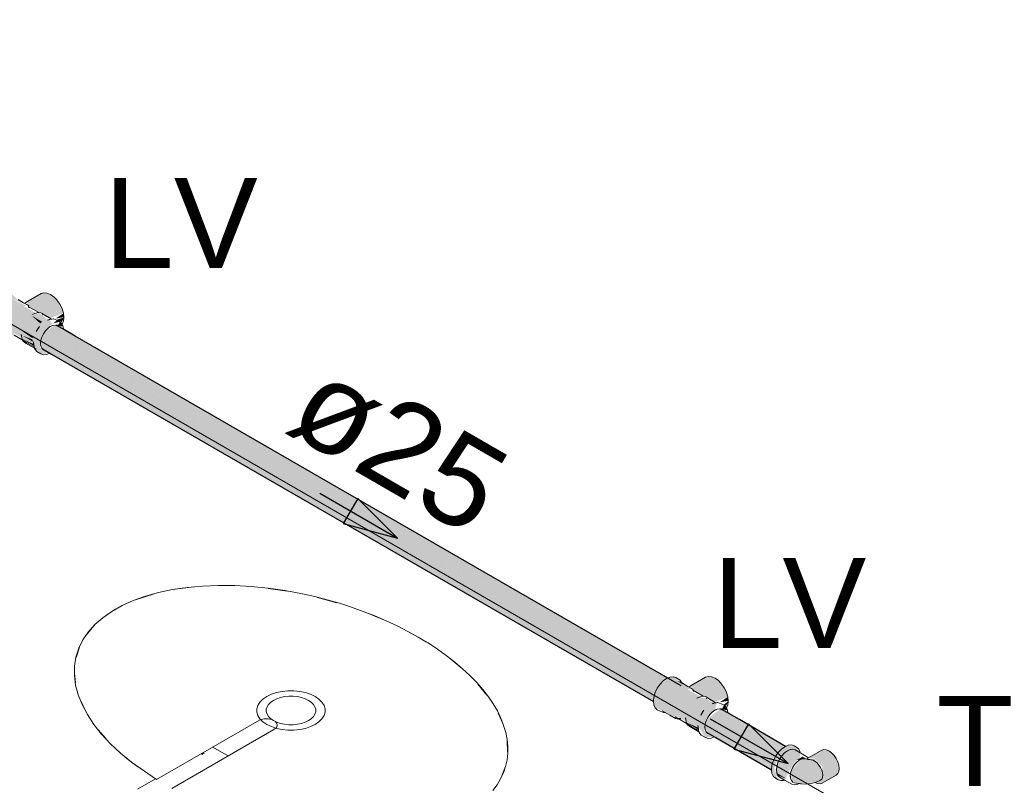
# Model space of a CAD drawing. Header units: millimetres. Extents: x 567 to 934, y -1 to 364.
# Tile 951 of 1056: x 734.47 to 736.66, y 187.96 to 189.66. Entities that reach past the tile are written whole.
import ezdxf

# ---------------------------------------------------------------- set-up
doc = ezdxf.new("R2010")
doc.units = ezdxf.units.MM
doc.header["$MEASUREMENT"] = 0
doc.linetypes.add('NULL', pattern=[0])
for name, color, linetype, lineweight in [('AF-Condutos', 140, 'Continuous', 25), ('AF-Peça de utilização', 152, 'Continuous', 18), ('AF-Sentido conduto', 140, 'Continuous', 30), ('AF-Textos conduto', 7, 'Continuous', 9), ('Textos', 7, 'Continuous', 9)]:
    doc.layers.add(name, color=color, linetype=linetype, lineweight=lineweight)
doc.layers.add('ARQ FINA', color=8, linetype='Continuous')
doc.styles.add('Arial', font='arial.ttf')

msp = doc.modelspace()

# ---------------------------------------------------------------- hatches: boundary and pattern name
at = {"layer": 'AF-Condutos', "linetype": 'Continuous'}
for points in [[(734.5269, 188.9654), (734.5205, 188.9548), (735.8855, 188.1668), (735.8855, 188.167), (734.5399, 188.958), (735.8921, 188.1776), (734.5401, 188.9582)], [(734.5509, 188.9781), (734.5272, 188.9657), (735.8921, 188.1776), (735.8922, 188.1778), (734.5486, 188.9661), (735.8997, 188.1863), (735.8998, 188.1864), (734.5591, 188.9694), (735.9324, 188.1767), (734.5931, 188.9536), (735.9402, 188.176)], [(735.8985, 188.187), (734.5486, 188.9661), (735.8919, 188.178)], [(735.9054, 188.1923), (734.5548, 188.9718), (735.8997, 188.1865)], [(735.8787, 188.1414), (735.8782, 188.1468), (734.4996, 188.9428)], [(735.8793, 188.1462), (735.8793, 188.1464), (734.5167, 188.9432), (734.5166, 188.9329)], [(735.8811, 188.1556), (735.8811, 188.1558), (734.5204, 188.9547), (734.5167, 188.9433)], [(735.8803, 188.156), (734.5167, 188.9433), (734.5167, 188.9432)], [(735.8785, 188.1469), (735.8811, 188.1556), (734.5167, 188.9432)], [(735.8846, 188.1673), (734.5205, 188.9548), (734.5204, 188.9547)], [(735.8804, 188.1562), (735.8855, 188.1668), (734.5204, 188.9547)], [(735.891, 188.1783), (734.5399, 188.958), (735.885, 188.1673)], [(735.9095, 188.1937), (734.5931, 188.9536), (735.9063, 188.1918)], [(734.52, 188.9257), (735.8789, 188.1412), (735.8789, 188.1413), (734.5167, 188.9329)], [(736.0282, 188.1252), (735.9978, 188.1019), (736.1482, 188.0151), (736.1483, 188.0155), (736.0157, 188.1037), (736.1548, 188.0259), (736.155, 188.0263), (736.0321, 188.107), (736.1624, 188.0345), (736.0416, 188.1116), (736.1693, 188.0398), (736.074, 188.0974), (736.1727, 188.0417)], [(736.0321, 188.107), (736.1548, 188.0264), (736.1624, 188.0345)], [(736.1681, 188.0405), (736.0448, 188.1095), (736.1626, 188.0349)], [(736.1429, 188.0044), (735.994, 188.0904), (735.9939, 188.0894), (736.1412, 187.9955)], [(736.1419, 187.9948), (735.9939, 188.0894), (735.9939, 188.08)], [(736.1438, 188.0043), (735.9973, 188.1008), (735.994, 188.0904), (736.1437, 188.0039)], [(736.1472, 188.0156), (735.9978, 188.1019), (735.9973, 188.1008), (736.1432, 188.0048)], [(736.0157, 188.1037), (736.1479, 188.0158), (736.1548, 188.0259)], [(736.074, 188.0974), (736.1692, 188.0402), (736.1726, 188.0416)], [(736.1407, 187.9952), (735.9939, 188.08), (735.994, 188.0795)], [(735.994, 188.0795), (736.1413, 187.99), (736.1502, 187.9898)], [(735.9973, 188.0728), (736.1413, 187.9896), (735.994, 188.0795)]]:
    msp.add_hatch(color=151, dxfattribs=at).paths.add_polyline_path(points)
at = {"layer": 'AF-Peça de utilização', "linetype": 'Continuous'}
for points in [[(734.4639, 189.0356), (734.4515, 189.0476), (734.4383, 189.0488), (734.4161, 189.0326), (734.4054, 189.014), (734.4015, 188.9949), (734.4054, 188.9802), (734.4244, 188.9725), (734.4749, 188.9456), (734.4463, 188.9661), (734.4686, 188.9596), (734.4995, 188.9457), (734.4744, 188.9655), (734.4996, 188.9533), (734.4982, 188.9486), (734.5025, 188.927), (734.517, 188.9141), (734.537, 188.9159), (734.5142, 188.9291), (734.5224, 188.9588), (734.5427, 188.9828), (734.5127, 189.0049), (734.4958, 188.9997), (734.5209, 188.9848), (734.5151, 188.9822), (734.4958, 188.9997), (734.4982, 189.0019), (734.4781, 189.0211), (734.4851, 189.021), (734.446, 189.0387), (734.4848, 189.0238)], [(734.5237, 189.0502), (734.5176, 189.0483), (734.4856, 189.0298), (734.4908, 189.0188), (734.5304, 188.9976), (734.5641, 189.0145), (734.5532, 189.0332), (734.5385, 189.0463)], [(734.5058, 189.0049), (734.4781, 189.0211), (734.4974, 189.0027)], [(734.567, 189.0045), (734.5641, 189.0145), (734.5319, 188.9982), (734.5374, 188.9936)], [(734.5679, 188.9958), (734.567, 189.0045), (734.5496, 188.9929)], [(734.5201, 188.9853), (734.4958, 188.9997), (734.5151, 188.9822)], [(734.5584, 188.9858), (734.5524, 188.9891), (734.5443, 188.9819)], [(734.5632, 188.9849), (734.568, 188.9951), (734.5511, 188.9898)], [(734.566, 188.975), (734.5593, 188.985), (734.5534, 188.9767)], [(734.4741, 188.95), (734.473, 188.9583), (734.4463, 188.9661)], [(734.4996, 188.9532), (734.4744, 188.9655), (734.4982, 188.9486)], [(734.4978, 188.9464), (734.4733, 188.9563), (734.4996, 188.9411)], [(734.4733, 188.9563), (734.501, 188.936), (734.5002, 188.9408)], [(734.4745, 188.9483), (734.5012, 188.9358), (734.4733, 188.9563)], [(734.4757, 188.9475), (734.5018, 188.9312), (734.501, 188.9359)], [(734.4793, 188.9413), (734.4934, 188.935), (734.4757, 188.9475)], [(734.4775, 188.9422), (734.5022, 188.9289), (734.5018, 188.9311)], [(735.9412, 188.1827), (735.9288, 188.1947), (735.9156, 188.1958), (735.8934, 188.1796), (735.8827, 188.1611), (735.8788, 188.1419), (735.8827, 188.1273), (735.9017, 188.1196), (735.9522, 188.0927), (735.9236, 188.1132), (735.9459, 188.1066), (735.9769, 188.0882), (735.9943, 188.0612), (736.0143, 188.063), (735.9915, 188.0762), (735.9997, 188.1059), (736.015, 188.1221), (736.0195, 188.137), (735.9808, 188.1511), (735.9755, 188.149), (735.9554, 188.1682), (735.9624, 188.1681), (735.9881, 188.1533)], [(736.001, 188.1973), (735.9949, 188.1954), (735.9629, 188.1769), (735.9681, 188.1659), (736.0077, 188.1446), (736.0413, 188.1615), (736.0305, 188.1803), (736.0158, 188.1933)], [(735.9831, 188.152), (735.9554, 188.1682), (735.9747, 188.1497)], [(736.0135, 188.137), (735.9947, 188.1489), (735.9809, 188.1511), (736.0091, 188.1363)], [(736.0176, 188.1412), (736.0443, 188.1516), (736.0413, 188.1615), (736.0092, 188.1453), (736.0228, 188.1394)], [(736.0452, 188.1429), (736.0443, 188.1516), (736.0268, 188.14)], [(736.0433, 188.1221), (736.0357, 188.1329), (736.0305, 188.1239)], [(736.0405, 188.132), (736.0453, 188.1422), (736.0351, 188.1341)], [(735.9514, 188.0971), (735.9503, 188.1053), (735.9236, 188.1132)], [(735.9506, 188.1034), (735.9783, 188.0831), (735.9777, 188.0877)], [(735.9518, 188.0953), (735.9785, 188.0829), (735.9506, 188.1034)], [(735.953, 188.0946), (735.9791, 188.0782), (735.9783, 188.083)], [(735.9566, 188.0884), (735.9707, 188.082), (735.953, 188.0946)], [(735.9548, 188.0893), (735.9795, 188.0759), (735.9791, 188.0782)], [(736.2051, 188.0287), (736.1914, 188.0414), (736.1784, 188.0441), (736.1561, 188.0278), (736.1453, 188.0091), (736.1414, 187.9899), (736.1453, 187.9751), (736.162, 187.9655), (736.1482, 187.9782), (736.1482, 187.9958), (736.1559, 188.0155), (736.1482, 187.9782), (736.1691, 187.9662), (736.1917, 188.0052), (736.204, 188.0161)], [(736.2399, 187.9619), (736.2494, 187.9584), (736.285, 187.9778), (736.2909, 187.9861), (736.2887, 188.0073), (736.2749, 188.0275), (736.2577, 188.0348), (736.2232, 188.0161), (736.238, 188.0139), (736.2541, 187.9969), (736.2543, 187.9888), (736.238, 188.0139), (736.2078, 188.0136), (736.1857, 187.9887), (736.1857, 187.9655), (736.2012, 187.9591)], [(736.2193, 188.0136), (736.2104, 188.0188), (736.1977, 188.0114)], [(736.1761, 187.969), (736.1529, 187.9824), (736.1554, 187.977)]]:
    msp.add_hatch(color=161, dxfattribs=at).paths.add_polyline_path(points)

# ---------------------------------------------------------------- linework, layer by layer
at = {"layer": 'AF-Condutos'}
for p, q in [((734.5544, 188.9761), (734.5509, 188.9781)), ((734.5668, 188.969), (734.5544, 188.9761)), ((734.5695, 188.9674), (734.5668, 188.969)), ((734.5927, 188.954), (734.5695, 188.9674)), ((735.9402, 188.176), (734.5927, 188.954)), ((734.52, 188.9257), (734.537, 188.9159)), ((734.537, 188.9159), (734.5403, 188.914)), ((734.5403, 188.914), (735.8789, 188.1412)), ((736.0317, 188.1232), (736.0282, 188.1252)), ((736.0348, 188.1214), (736.0317, 188.1232)), ((736.0378, 188.1196), (736.0348, 188.1214)), ((736.0422, 188.1171), (736.0378, 188.1196)), ((736.0441, 188.116), (736.0422, 188.1171)), ((736.0468, 188.1145), (736.0441, 188.116)), ((736.07, 188.1011), (736.0468, 188.1145)), ((736.1728, 188.0417), (736.07, 188.1011)), ((735.9973, 188.0728), (736.0143, 188.063)), ((736.0143, 188.063), (736.0176, 188.0611)), ((736.0176, 188.0611), (736.1413, 187.9896)), ((736.1413, 187.9896), (736.1414, 187.9896))]:
    msp.add_line(p, q, dxfattribs=at)
at = {"layer": 'AF-Peça de utilização'}
for p, q in [((734.5176, 189.0483), (734.4856, 189.0298)), ((734.5237, 189.0502), (734.5176, 189.0483)), ((734.5308, 189.0495), (734.5237, 189.0502)), ((734.5385, 189.0463), (734.5308, 189.0495)), ((734.5461, 189.0407), (734.5385, 189.0463)), ((734.4778, 189.0279), (734.466, 189.0349)), ((734.4758, 189.029), (734.4663, 189.0343)), ((734.4778, 189.0279), (734.4758, 189.029)), ((734.481, 189.0261), (734.4778, 189.0279)), ((734.482, 189.027), (734.481, 189.0261)), ((734.4853, 189.0237), (734.481, 189.0261)), ((734.4856, 189.0298), (734.482, 189.027)), ((734.5504, 189.0362), (734.5461, 189.0407)), ((734.5519, 189.0346), (734.5504, 189.0362)), ((734.5532, 189.0332), (734.5519, 189.0346)), ((734.5594, 189.0242), (734.5532, 189.0332)), ((734.4877, 189.0225), (734.4853, 189.0237)), ((734.4898, 189.0209), (734.4877, 189.0225)), ((734.4888, 189.0194), (734.4917, 189.0167)), ((734.5119, 189.006), (734.4888, 189.0194)), ((734.4982, 189.0019), (734.5058, 189.0049)), ((734.5033, 189.0043), (734.4982, 189.0019)), ((734.5058, 189.0049), (734.5033, 189.0043)), ((734.5058, 189.0049), (734.506, 189.005)), ((734.506, 189.005), (734.5058, 189.0049)), ((734.51, 189.0061), (734.506, 189.005)), ((734.506, 189.005), (734.506, 189.005)), ((734.5105, 189.0062), (734.51, 189.0061)), ((734.5119, 189.006), (734.5105, 189.0062)), ((734.517, 189.0054), (734.5119, 189.006)), ((734.5184, 189.0048), (734.517, 189.0054)), ((734.5194, 189.0043), (734.5184, 189.0048)), ((734.5216, 189.0029), (734.5194, 189.0043)), ((734.5215, 189.0026), (734.5304, 188.9975)), ((734.5217, 189.0029), (734.5216, 189.0029)), ((734.5302, 188.9976), (734.5217, 189.0029)), ((734.5641, 189.0145), (734.5594, 189.0242)), ((734.567, 189.0045), (734.5641, 189.0145)), ((734.5679, 188.9958), (734.567, 189.0045)), ((734.5196, 189.0006), (734.5205, 189.0016)), ((734.5318, 188.9967), (734.5302, 188.9976)), ((734.5338, 188.9956), (734.5318, 188.9967)), ((734.5324, 188.9963), (734.5318, 188.9967)), ((734.5351, 188.9907), (734.5318, 188.9892)), ((734.5318, 188.9892), (734.5362, 188.9899)), ((734.5339, 188.9954), (734.5324, 188.9963)), ((734.5379, 188.9932), (734.5338, 188.9956)), ((734.5403, 188.9915), (734.5339, 188.9954)), ((734.5365, 188.9909), (734.5351, 188.9907)), ((734.5383, 188.9912), (734.5365, 188.9909)), ((734.5409, 188.9916), (734.5379, 188.9932)), ((734.538, 188.9929), (734.5403, 188.9915)), ((734.5388, 188.9912), (734.5383, 188.9912)), ((734.5399, 188.9914), (734.5388, 188.9912)), ((734.5403, 188.9915), (734.5399, 188.9914)), ((734.5409, 188.9916), (734.5403, 188.9915)), ((734.5403, 188.9915), (734.5403, 188.9915)), ((734.5443, 188.9921), (734.5409, 188.9916)), ((734.5446, 188.9922), (734.5443, 188.9921)), ((734.5485, 188.9906), (734.5446, 188.9922)), ((734.5524, 188.9891), (734.5485, 188.9906)), ((734.5584, 188.9858), (734.5524, 188.9891)), ((734.5593, 188.985), (734.5584, 188.9858)), ((734.5631, 188.9815), (734.5593, 188.985)), ((734.5637, 188.9801), (734.5631, 188.9815)), ((734.5641, 188.9805), (734.5659, 188.9844)), ((734.5641, 188.9804), (734.5641, 188.9805)), ((734.5659, 188.9844), (734.567, 188.9869)), ((734.567, 188.9869), (734.568, 188.9951)), ((734.568, 188.9951), (734.5679, 188.9958)), ((734.5066, 188.9641), (734.5138, 188.9751)), ((734.5102, 188.9696), (734.5066, 188.9641)), ((734.5138, 188.9751), (734.5102, 188.9696)), ((734.519, 188.9517), (734.5224, 188.9588)), ((734.5224, 188.9588), (734.5269, 188.9654)), ((734.5269, 188.9654), (734.5321, 188.9709)), ((734.5321, 188.9709), (734.5377, 188.975)), ((734.5377, 188.975), (734.5399, 188.9759)), ((734.5399, 188.9759), (734.5411, 188.9764)), ((734.5411, 188.9764), (734.5433, 188.9774)), ((734.5433, 188.9774), (734.5486, 188.9779)), ((734.5486, 188.9779), (734.5531, 188.9765)), ((734.5637, 188.9801), (734.5641, 188.9804)), ((734.5638, 188.9799), (734.5637, 188.9801)), ((734.566, 188.975), (734.5638, 188.9799)), ((734.5668, 188.969), (734.566, 188.975)), ((734.4576, 188.9556), (734.4749, 188.9456)), ((734.4736, 188.954), (734.473, 188.9583)), ((734.473, 188.9583), (734.4733, 188.9563)), ((734.4733, 188.9563), (734.4736, 188.954)), ((734.4736, 188.954), (734.4741, 188.9501)), ((734.4741, 188.9501), (734.4744, 188.9483)), ((734.4744, 188.9483), (734.4761, 188.9449)), ((734.4749, 188.9456), (734.4761, 188.9449)), ((734.4761, 188.9449), (734.4775, 188.9422)), ((734.4775, 188.9422), (734.4823, 188.9384)), ((734.4823, 188.9384), (734.5028, 188.9267)), ((734.5004, 188.9407), (734.5007, 188.9376)), ((734.5007, 188.9376), (734.5009, 188.9368)), ((734.5009, 188.9368), (734.5014, 188.9335)), ((734.5161, 188.9375), (734.5168, 188.9444)), ((734.5168, 188.9314), (734.5161, 188.9375)), ((734.5168, 188.9444), (734.519, 188.9517)), ((734.5014, 188.9335), (734.5016, 188.9323)), ((734.5016, 188.9323), (734.5018, 188.9314)), ((734.5018, 188.9314), (734.5018, 188.9313)), ((734.5018, 188.9313), (734.5025, 188.927)), ((734.5025, 188.927), (734.5028, 188.9267)), ((734.5028, 188.9267), (734.5066, 188.9244)), ((734.5028, 188.9267), (734.505, 188.9234)), ((734.505, 188.9234), (734.5076, 188.9198)), ((734.5076, 188.9198), (734.517, 188.9141)), ((734.519, 188.9267), (734.5168, 188.9314)), ((734.52, 188.9257), (734.519, 188.9267)), ((734.5224, 188.9235), (734.52, 188.9257)), ((734.5302, 188.913), (734.537, 188.9159)), ((734.517, 188.9141), (734.5231, 188.9123)), ((734.5231, 188.9123), (734.5302, 188.913)), ((735.9081, 188.1926), (735.9005, 188.1871)), ((735.91, 188.1934), (735.9081, 188.1926)), ((735.9156, 188.1958), (735.91, 188.1934)), ((735.9227, 188.1965), (735.9156, 188.1958)), ((735.9288, 188.1947), (735.9227, 188.1965)), ((735.9382, 188.189), (735.9288, 188.1947)), ((735.9949, 188.1954), (735.9629, 188.1769)), ((736.001, 188.1973), (735.9949, 188.1954)), ((736.0081, 188.1966), (736.001, 188.1973)), ((736.0158, 188.1933), (736.0081, 188.1966)), ((736.0234, 188.1878), (736.0158, 188.1933)), ((735.8874, 188.1708), (735.8827, 188.1611)), ((735.8934, 188.1796), (735.8874, 188.1708)), ((735.9005, 188.1871), (735.8934, 188.1796)), ((735.9399, 188.1834), (735.9356, 188.1858)), ((735.9356, 188.1858), (735.9399, 188.1834)), ((735.9408, 188.1854), (735.9382, 188.189)), ((735.9433, 188.182), (735.9392, 188.1844)), ((735.9399, 188.1834), (735.9399, 188.1834)), ((735.9433, 188.1815), (735.9399, 188.1834)), ((735.9431, 188.182), (735.9408, 188.1854)), ((735.9551, 188.175), (735.9433, 188.182)), ((735.9436, 188.1813), (735.9433, 188.1815)), ((735.9531, 188.1761), (735.9436, 188.1813)), ((735.9551, 188.175), (735.9531, 188.1761)), ((735.9583, 188.1732), (735.9551, 188.175)), ((735.9593, 188.1741), (735.9583, 188.1732)), ((735.9626, 188.1708), (735.9583, 188.1732)), ((735.9629, 188.1769), (735.9593, 188.1741)), ((735.965, 188.1696), (735.9626, 188.1708)), ((736.0277, 188.1832), (736.0234, 188.1878)), ((736.0292, 188.1817), (736.0277, 188.1832)), ((736.0305, 188.1803), (736.0292, 188.1817)), ((736.0367, 188.1713), (736.0305, 188.1803)), ((736.0413, 188.1615), (736.0367, 188.1713)), ((735.8798, 188.1513), (735.8788, 188.1419)), ((735.8827, 188.1611), (735.8798, 188.1513)), ((735.9671, 188.168), (735.965, 188.1696)), ((735.9661, 188.1665), (735.969, 188.1637)), ((735.9892, 188.1531), (735.9661, 188.1665)), ((735.9755, 188.149), (735.9831, 188.152)), ((735.9806, 188.1513), (735.9755, 188.149)), ((735.9831, 188.152), (735.9806, 188.1513)), ((735.9833, 188.1521), (735.9831, 188.152)), ((735.9831, 188.152), (735.9833, 188.1521)), ((735.9873, 188.1532), (735.9833, 188.1521)), ((735.9833, 188.1521), (735.9833, 188.1521)), ((735.9878, 188.1533), (735.9873, 188.1532)), ((735.9892, 188.1531), (735.9878, 188.1533)), ((735.9943, 188.1525), (735.9892, 188.1531)), ((735.9957, 188.1518), (735.9943, 188.1525)), ((735.9966, 188.1514), (735.9957, 188.1518)), ((735.9989, 188.15), (735.9966, 188.1514)), ((735.9969, 188.1476), (735.9978, 188.1487)), ((735.9988, 188.1497), (736.0077, 188.1445)), ((735.999, 188.1499), (735.9989, 188.15)), ((736.0075, 188.1447), (735.999, 188.1499)), ((736.0443, 188.1516), (736.0413, 188.1615)), ((736.0452, 188.1429), (736.0443, 188.1516)), ((735.8788, 188.1419), (735.8789, 188.1412)), ((735.8789, 188.1412), (735.8798, 188.1338)), ((735.8798, 188.1338), (735.8827, 188.1273)), ((735.8827, 188.1273), (735.8874, 188.123)), ((736.0091, 188.1438), (736.0075, 188.1447)), ((736.0097, 188.1434), (736.0091, 188.1438)), ((736.0111, 188.1426), (736.0091, 188.1438)), ((736.0124, 188.1377), (736.0091, 188.1363)), ((736.0091, 188.1363), (736.0135, 188.137)), ((736.0112, 188.1425), (736.0097, 188.1434)), ((736.0152, 188.1403), (736.0111, 188.1426)), ((736.0176, 188.1386), (736.0112, 188.1425)), ((736.0138, 188.138), (736.0124, 188.1377)), ((736.0156, 188.1383), (736.0138, 188.138)), ((736.0182, 188.1387), (736.0152, 188.1403)), ((736.0153, 188.14), (736.0176, 188.1386)), ((736.0161, 188.1383), (736.0156, 188.1383)), ((736.0172, 188.1385), (736.0161, 188.1383)), ((736.0176, 188.1386), (736.0172, 188.1385)), ((736.0182, 188.1387), (736.0176, 188.1386)), ((736.0176, 188.1386), (736.0176, 188.1386)), ((736.0216, 188.1392), (736.0182, 188.1387)), ((736.0219, 188.1392), (736.0216, 188.1392)), ((736.0258, 188.1377), (736.0219, 188.1392)), ((736.0297, 188.1362), (736.0258, 188.1377)), ((736.0357, 188.1329), (736.0297, 188.1362)), ((736.0404, 188.1286), (736.0357, 188.1329)), ((736.041, 188.1272), (736.0404, 188.1286)), ((736.041, 188.1272), (736.0413, 188.1275)), ((736.0411, 188.127), (736.041, 188.1272)), ((736.0433, 188.1221), (736.0411, 188.127)), ((736.0413, 188.1275), (736.0414, 188.1276)), ((736.0414, 188.1276), (736.0432, 188.1315)), ((736.0432, 188.1315), (736.0443, 188.134)), ((736.0443, 188.134), (736.0453, 188.1422)), ((736.0453, 188.1422), (736.0452, 188.1429)), ((735.8874, 188.123), (735.8934, 188.1197)), ((735.8934, 188.1197), (735.8973, 188.1182)), ((735.8973, 188.1182), (735.9012, 188.1166)), ((735.8982, 188.121), (735.9047, 188.1172)), ((735.9012, 188.1166), (735.9047, 188.1172)), ((735.9047, 188.1172), (735.9152, 188.1112)), ((735.9152, 188.1112), (735.9152, 188.1111)), ((735.9152, 188.1111), (735.928, 188.1037)), ((735.9272, 188.1071), (735.9328, 188.1039)), ((735.9328, 188.1039), (735.9272, 188.1071)), ((735.9509, 188.1011), (735.9503, 188.1053)), ((735.9503, 188.1053), (735.9506, 188.1034)), ((735.9839, 188.1112), (735.9911, 188.1222)), ((735.9875, 188.1167), (735.9839, 188.1112)), ((735.9911, 188.1222), (735.9875, 188.1167)), ((735.9963, 188.0987), (735.9997, 188.1059)), ((735.9997, 188.1059), (736.0042, 188.1125)), ((736.0042, 188.1125), (736.0094, 188.118)), ((736.0094, 188.118), (736.015, 188.1221)), ((736.015, 188.1221), (736.0172, 188.123)), ((736.0172, 188.123), (736.0184, 188.1235)), ((736.0184, 188.1235), (736.0206, 188.1244)), ((736.0206, 188.1244), (736.0259, 188.125)), ((736.0259, 188.125), (736.0304, 188.1236)), ((736.0441, 188.116), (736.0433, 188.1221)), ((735.928, 188.1037), (735.9343, 188.1025)), ((735.9328, 188.1039), (735.9349, 188.1027)), ((735.9398, 188.1038), (735.9328, 188.1039)), ((735.9343, 188.1025), (735.9398, 188.1038)), ((735.9349, 188.1027), (735.9522, 188.0927)), ((735.9506, 188.1034), (735.9509, 188.1011)), ((735.9509, 188.1011), (735.9514, 188.0972)), ((735.9514, 188.0972), (735.9517, 188.0954)), ((735.9517, 188.0954), (735.9534, 188.092)), ((735.9522, 188.0927), (735.9534, 188.092)), ((735.9534, 188.092), (735.9548, 188.0893)), ((735.9548, 188.0893), (735.9596, 188.0855)), ((735.9596, 188.0855), (735.9801, 188.0737)), ((735.9777, 188.0877), (735.978, 188.0846)), ((735.978, 188.0846), (735.9782, 188.0838)), ((735.9782, 188.0838), (735.9787, 188.0805)), ((735.9934, 188.0846), (735.9941, 188.0915)), ((735.9941, 188.0785), (735.9934, 188.0846)), ((735.9941, 188.0915), (735.9963, 188.0987)), ((735.9787, 188.0805), (735.9789, 188.0794)), ((735.9789, 188.0794), (735.9791, 188.0784)), ((735.9791, 188.0784), (735.9798, 188.0741)), ((735.9791, 188.0784), (735.9791, 188.0784)), ((735.9798, 188.0741), (735.9801, 188.0737)), ((735.9801, 188.0737), (735.9823, 188.0705)), ((735.9823, 188.0705), (735.9849, 188.0669)), ((735.9849, 188.0669), (735.9943, 188.0612)), ((735.9963, 188.0737), (735.9941, 188.0785)), ((735.9943, 188.0612), (736.0004, 188.0594)), ((735.9973, 188.0728), (735.9963, 188.0737)), ((735.9997, 188.0705), (735.9973, 188.0728)), ((736.0075, 188.0601), (736.0143, 188.063)), ((736.0004, 188.0594), (736.0075, 188.0601)), ((736.1708, 188.0408), (736.1632, 188.0353)), ((736.1728, 188.0417), (736.1708, 188.0408)), ((736.1784, 188.0441), (736.1728, 188.0417)), ((736.1855, 188.0448), (736.1784, 188.0441)), ((736.1916, 188.0429), (736.1855, 188.0448)), ((736.1975, 188.0395), (736.1916, 188.0429)), ((736.2022, 188.0352), (736.1975, 188.0395)), ((736.15, 188.0189), (736.1453, 188.0091)), ((736.1561, 188.0278), (736.15, 188.0189)), ((736.1632, 188.0353), (736.1561, 188.0278)), ((736.1644, 188.0209), (736.1593, 188.0135)), ((736.1703, 188.0272), (736.1644, 188.0209)), ((736.1767, 188.0319), (736.1703, 188.0272)), ((736.1831, 188.0346), (736.1767, 188.0319)), ((736.1849, 188.0347), (736.1831, 188.0346)), ((736.189, 188.0352), (736.1849, 188.0347)), ((736.1941, 188.0336), (736.189, 188.0352)), ((736.2053, 188.0271), (736.1941, 188.0336)), ((736.2051, 188.0287), (736.2022, 188.0352)), ((736.2053, 188.0271), (736.2051, 188.0287)), ((736.2068, 188.0263), (736.2053, 188.0271)), ((736.2214, 188.0178), (736.2068, 188.0263)), ((736.223, 188.0164), (736.2214, 188.0178)), ((736.253, 188.0333), (736.222, 188.0155)), ((736.2577, 188.0348), (736.253, 188.0333)), ((736.2631, 188.0342), (736.2577, 188.0348)), ((736.269, 188.0318), (736.2631, 188.0342)), ((736.2749, 188.0275), (736.269, 188.0318)), ((736.2803, 188.0217), (736.2749, 188.0275)), ((736.285, 188.0148), (736.2803, 188.0217)), ((736.1424, 187.9992), (736.1414, 187.9899)), ((736.1453, 188.0091), (736.1424, 187.9992)), ((736.1529, 187.9971), (736.1521, 187.9893)), ((736.1554, 188.0054), (736.1529, 187.9971)), ((736.1593, 188.0135), (736.1554, 188.0054)), ((736.1887, 187.9953), (736.1857, 187.9887)), ((736.1928, 188.0015), (736.1887, 187.9953)), ((736.1975, 188.0068), (736.1928, 188.0015)), ((736.2026, 188.0109), (736.1975, 188.0068)), ((736.2053, 188.0123), (736.2026, 188.0109)), ((736.207, 188.0132), (736.2053, 188.0123)), ((736.2078, 188.0136), (736.207, 188.0132)), ((736.2128, 188.0147), (736.2078, 188.0136)), ((736.2172, 188.0143), (736.2128, 188.0147)), ((736.2198, 188.0135), (736.2172, 188.0143)), ((736.222, 188.0155), (736.2198, 188.0135)), ((736.222, 188.0128), (736.2198, 188.0135)), ((736.2251, 188.0124), (736.222, 188.0128)), ((736.2232, 188.0161), (736.223, 188.0164)), ((736.2262, 188.0123), (736.2251, 188.0124)), ((736.2292, 188.012), (736.2262, 188.0123)), ((736.2303, 188.0117), (736.2292, 188.012)), ((736.2336, 188.0107), (736.2303, 188.0117)), ((736.2382, 188.0083), (736.2336, 188.0107)), ((736.2426, 188.0047), (736.2382, 188.0083)), ((736.2467, 188.0001), (736.2426, 188.0047)), ((736.2503, 187.9948), (736.2467, 188.0001)), ((736.2887, 188.0073), (736.285, 188.0148)), ((736.2909, 187.9997), (736.2887, 188.0073)), ((736.2917, 187.9924), (736.2909, 187.9997)), ((736.1414, 187.9899), (736.1414, 187.9896)), ((736.1414, 187.9896), (736.1424, 187.9816)), ((736.1424, 187.9816), (736.1453, 187.9751)), ((736.1453, 187.9751), (736.15, 187.9708)), ((736.1521, 187.9893), (736.1529, 187.983)), ((736.1529, 187.983), (736.1529, 187.9824)), ((736.1529, 187.9824), (736.1554, 187.977)), ((736.1554, 187.977), (736.1593, 187.9733)), ((736.1838, 187.982), (736.1831, 187.9756)), ((736.1831, 187.9756), (736.1833, 187.9743)), ((736.1833, 187.9743), (736.1833, 187.974)), ((736.1833, 187.974), (736.1838, 187.97)), ((736.1857, 187.9887), (736.1838, 187.982)), ((736.253, 187.9891), (736.2503, 187.9948)), ((736.2547, 187.9833), (736.253, 187.9891)), ((736.2541, 187.9599), (736.285, 187.9778)), ((736.2553, 187.9777), (736.2547, 187.9833)), ((736.2547, 187.9729), (736.2553, 187.9777)), ((736.285, 187.9778), (736.2887, 187.9811)), ((736.2887, 187.9811), (736.2909, 187.9861)), ((736.2909, 187.9861), (736.2917, 187.9924)), ((736.15, 187.9708), (736.1559, 187.9674)), ((736.1559, 187.9674), (736.162, 187.9655)), ((736.1593, 187.9733), (736.1705, 187.9668)), ((736.162, 187.9655), (736.1672, 187.966)), ((736.1672, 187.966), (736.1691, 187.9662)), ((736.1691, 187.9662), (736.1705, 187.9668)), ((736.1705, 187.9668), (736.1713, 187.9664)), ((736.1713, 187.9664), (736.172, 187.966)), ((736.172, 187.966), (736.1866, 187.9575)), ((736.1838, 187.97), (736.1857, 187.9655)), ((736.1857, 187.9655), (736.1887, 187.9624)), ((736.1866, 187.9575), (736.1917, 187.956)), ((736.1887, 187.9624), (736.1928, 187.9609)), ((736.1917, 187.956), (736.1977, 187.9566)), ((736.1928, 187.9609), (736.2012, 187.9591)), ((736.1977, 187.9566), (736.2032, 187.9589)), ((736.2012, 187.9591), (736.2032, 187.9589)), ((736.2032, 187.9589), (736.2035, 187.9589)), ((736.2035, 187.9589), (736.2055, 187.9587)), ((736.2055, 187.9587), (736.208, 187.9585)), ((736.208, 187.9585), (736.2173, 187.9579)), ((736.2173, 187.9579), (736.2321, 187.9598)), ((736.2321, 187.9598), (736.238, 187.9615)), ((736.238, 187.9615), (736.2409, 187.9623)), ((736.238, 187.9615), (736.2439, 187.959)), ((736.2409, 187.9623), (736.2503, 187.9664)), ((736.2439, 187.959), (736.2494, 187.9584)), ((736.2494, 187.9584), (736.2541, 187.9599)), ((736.2503, 187.9664), (736.253, 187.969)), ((736.253, 187.969), (736.2547, 187.9729))]:
    msp.add_line(p, q, dxfattribs=at)
at = {"layer": 'AF-Sentido conduto'}
for p, q in [((735.2215, 188.593), (735.1891, 188.537)), ((735.3099, 188.5046), (735.2215, 188.593)), ((735.1891, 188.537), (735.3099, 188.5046)), ((736.09, 188.0915), (736.0577, 188.0355)), ((736.1784, 188.0032), (736.09, 188.0915)), ((736.0577, 188.0355), (736.1784, 188.0032))]:
    msp.add_line(p, q, dxfattribs=at)
for points in [[(735.1367, 188.6046), (735.3099, 188.5046)], [(736.0052, 188.1032), (736.1784, 188.0032)]]:
    msp.add_lwpolyline(points, dxfattribs=at)
at = {"layer": 'ARQ FINA', "lineweight": 5}
for p, q in [((733.2788, 189.6573), (737.7037, 187.1026)), ((734.774, 187.9678), (735.0027, 188.0998)), ((735.035, 188.0793), (734.808, 187.9482)), ((734.9182, 188.029), (734.8993, 188.0399)), ((734.8802, 188.0271), (734.8746, 188.0238)), ((734.9332, 188.0204), (734.9182, 188.029)), ((734.7717, 187.9695), (734.7316, 187.9463))]:
    msp.add_line(p, q, dxfattribs=at)
for points in [[(735.5219, 187.9437), (735.5312, 187.9562), (735.5391, 187.9693), (735.5454, 187.983), (735.5502, 187.9971), (735.5534, 188.0116), (735.555, 188.0264), (735.5551, 188.0416), (735.5535, 188.057), (735.5504, 188.0726), (735.5457, 188.0884), (735.5395, 188.1043), (735.5317, 188.1203), (735.5224, 188.1363), (735.5117, 188.1521), (735.4994, 188.168), (735.4858, 188.1837), (735.4709, 188.1991), (735.4546, 188.2142), (735.437, 188.2292), (735.4182, 188.2437), (735.3984, 188.2578), (735.3776, 188.2715), (735.3555, 188.2847), (735.3326, 188.2974), (735.309, 188.3094), (735.2845, 188.3208), (735.2593, 188.3317), (735.2334, 188.3418), (735.2071, 188.3512), (735.1804, 188.3597), (735.1532, 188.3676), (735.1257, 188.3747), (735.0983, 188.3808), (735.0603, 188.3879), (735.0222, 188.3934), (734.9847, 188.3972), (734.9477, 188.3992), (734.9112, 188.3995), (734.8761, 188.3981), (734.842, 188.395), (734.8093, 188.3901), (734.7784, 188.3837), (734.7493, 188.3755), (734.722, 188.3657), (734.6972, 188.3546), (734.6746, 188.3418), (734.6544, 188.3277), (734.6369, 188.3125), (734.6221, 188.2959), (734.6101, 188.2782), (734.601, 188.2597), (734.5948, 188.2402), (734.5915, 188.2199), (734.5913, 188.1992), (734.5941, 188.1779), (734.5999, 188.1562), (734.6086, 188.1344), (734.6202, 188.1124), (734.6346, 188.0905), (734.6428, 188.0797), (734.6517, 188.0688), (734.6715, 188.0474), (734.6938, 188.0265), (734.7182, 188.0063), (734.774, 187.9678)], [(734.8136, 188.3906), (734.8154, 188.3909), (734.8569, 188.3963)], [(734.9144, 188.3992), (734.9567, 188.3984)], [(735.0225, 188.3929), (735.0647, 188.3868)], [(734.7272, 188.3677), (734.7687, 188.381)], [(735.1319, 188.3728), (735.1751, 188.361)], [(734.661, 188.3327), (734.6827, 188.3467)], [(734.6827, 188.3467), (734.6945, 188.3532)], [(735.2379, 188.3398), (735.2721, 188.326), (735.2806, 188.3223)], [(734.6174, 188.2891), (734.6377, 188.3131)], [(735.3359, 188.2954), (735.3556, 188.2844), (735.3744, 188.2731)], [(734.5952, 188.2394), (734.6026, 188.2625)], [(735.4211, 188.2412), (735.4277, 188.2361), (735.4514, 188.2166)], [(734.5938, 188.1837), (734.5918, 188.2041)], [(735.4882, 188.1803), (735.5086, 188.1554)], [(735.1266, 188.1525), (735.1165, 188.1574), (735.105, 188.1612), (735.0925, 188.1639), (735.0795, 188.1652), (735.0662, 188.1652), (735.0532, 188.1639), (735.0407, 188.1612), (735.0292, 188.1574), (735.0191, 188.1525), (735.0106, 188.1466), (735.0039, 188.14), (734.9994, 188.1328), (734.9971, 188.1253), (734.9971, 188.1176), (734.9994, 188.1101), (735.0039, 188.1029), (735.0106, 188.0963), (735.0191, 188.0904), (735.0292, 188.0855), (735.0407, 188.0817), (735.0532, 188.079), (735.0662, 188.0777), (735.0795, 188.0777), (735.0925, 188.079), (735.105, 188.0817), (735.1165, 188.0855), (735.1266, 188.0904), (735.1351, 188.0963), (735.1418, 188.1029), (735.1463, 188.1101), (735.1486, 188.1176), (735.1486, 188.1253), (735.1463, 188.1328), (735.1418, 188.14), (735.1351, 188.1466), (735.1266, 188.1525)], [(735.1118, 188.1439), (735.1045, 188.1475), (735.0961, 188.1503), (735.0871, 188.1522), (735.0777, 188.1531), (735.0681, 188.1531), (735.0586, 188.1522), (735.0496, 188.1503), (735.0412, 188.1475), (735.0339, 188.1439), (735.0277, 188.1397), (735.0229, 188.1349), (735.0196, 188.1297), (735.018, 188.1242), (735.018, 188.1187), (735.0196, 188.1132), (735.0229, 188.108), (735.0277, 188.1032), (735.0339, 188.0989), (735.0412, 188.0954), (735.0496, 188.0926), (735.0586, 188.0907), (735.0681, 188.0897), (735.0777, 188.0897), (735.0871, 188.0907), (735.0961, 188.0926), (735.1045, 188.0954), (735.1118, 188.0989), (735.118, 188.1032), (735.1228, 188.108), (735.1261, 188.1132), (735.1278, 188.1187), (735.1278, 188.1242), (735.1261, 188.1297), (735.1228, 188.1349), (735.118, 188.1397), (735.1118, 188.1439)], [(734.6154, 188.1221), (734.6061, 188.1417)], [(735.5333, 188.1158), (735.5436, 188.0922)], [(735.035, 188.0793), (735.0377, 188.0811), (735.0397, 188.0831), (735.0412, 188.0853), (735.0419, 188.0876), (735.042, 188.0899), (735.0415, 188.0923), (735.0402, 188.0945), (735.0383, 188.0966), (735.0358, 188.0984), (735.0328, 188.1), (735.0294, 188.1013), (735.0257, 188.1022), (735.0218, 188.1028), (735.0177, 188.103), (735.0136, 188.1027), (735.0097, 188.1021), (735.006, 188.1011), (735.0027, 188.0998)], [(734.6622, 188.0577), (734.6609, 188.0592), (734.6443, 188.0786)], [(735.5532, 188.0542), (735.5545, 188.0298)], [(734.7322, 187.9961), (734.7186, 188.0064), (734.7045, 188.0177)], [(735.5495, 187.9966), (735.5402, 187.9724), (735.5398, 187.9716)]]:
    msp.add_lwpolyline(points, dxfattribs=at)

# ---------------------------------------------------------------- texts
at = {"layer": 'AF-Textos conduto', "linetype": 'NULL', "insert": (735.2616, 188.6209), "char_height": 0.2, "width": 0.962805, "attachment_point": 8, "rotation": 329.9999, "line_spacing_factor": 0.6, "style": 'Arial'}
msp.add_mtext('ø25', dxfattribs=at)
at = {"layer": 'Textos', "linetype": 'NULL', "char_height": 0.2, "attachment_point": 7, "line_spacing_factor": 0.6, "style": 'Arial'}
for s, insert, width in [('LV', (734.6572, 189.105), 0.683537), ('LV', (736.0103, 188.2603), 0.683537), ('TJ', (736.5085, 187.9509), 0.621037)]:
    msp.add_mtext(s, dxfattribs=dict(at, insert=insert, width=width))

doc.saveas('drawing.dxf')
